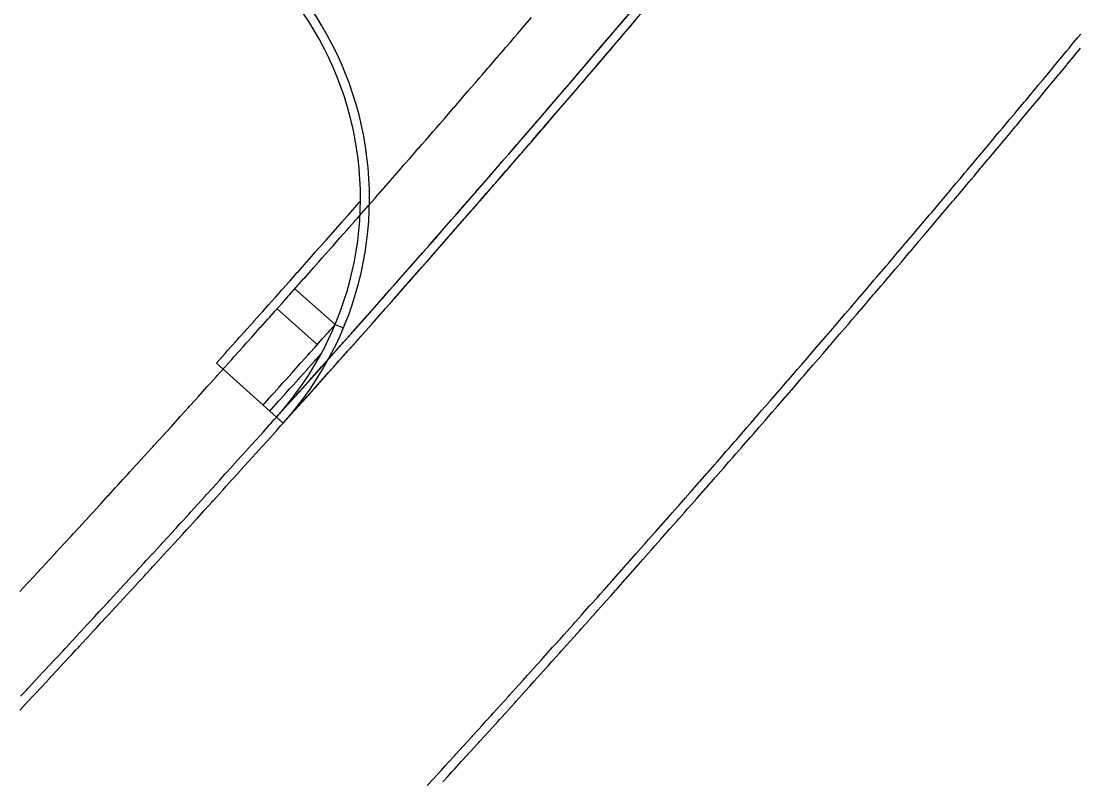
# Model space of a CAD drawing. Extents: x 2145147 to 2158018, y 137519 to 148068.
# Drawn here: x 2150288.4 to 2150367, y 143853.5 to 143910 of the extents above; entities that cross this region are included whole.
import ezdxf

# ---------------------------------------------------------------- set-up
doc = ezdxf.new("R2010")
doc.units = 0
doc.layers.add('PR_Phasing_Pavement_1', color=7, linetype='Continuous')

msp = doc.modelspace()

# ---------------------------------------------------------------- linework, layer by layer
at = {"layer": 'PR_Phasing_Pavement_1'}
for p, q in [((2150308.787, 143890.078), (2150311.775, 143887.419)), ((2150307.457, 143888.584), (2150310.445, 143885.925)), ((2150311.775, 143887.419), (2150312.39, 143887.162)), ((2150310.371, 143884.84), (2150310.745, 143885.26)), ((2150302.952, 143884.551), (2150307.421, 143880.535)), ((2150309.747, 143884.142), (2150310.262, 143884.718)), ((2150310.262, 143884.718), (2150310.371, 143884.84)), ((2150309.182, 143883.509), (2150309.734, 143884.126)), ((2150309.734, 143884.126), (2150309.747, 143884.142)), ((2150308.392, 143882.628), (2150308.647, 143882.912)), ((2150308.647, 143882.912), (2150309.045, 143883.357)), ((2150309.045, 143883.357), (2150309.182, 143883.509)), ((2150307.731, 143881.891), (2150308.108, 143882.31)), ((2150308.108, 143882.31), (2150308.392, 143882.628)), ((2150307.076, 143881.161), (2150307.569, 143881.709)), ((2150307.569, 143881.709), (2150307.731, 143881.891)), ((2150306.919, 143880.986), (2150307.036, 143881.116)), ((2150307.036, 143881.116), (2150307.076, 143881.161)), ((2150307.421, 143880.535), (2150307.916, 143880.089))]:
    msp.add_line(p, q, dxfattribs=at)
for points in [[(2150288.406, 143859.797), (2150288.834, 143860.255), (2150288.958, 143860.388), (2150289.51, 143860.979), (2150290.062, 143861.57), (2150290.186, 143861.703), (2150290.613, 143862.162), (2150290.861, 143862.428), (2150291.163, 143862.754), (2150291.535, 143863.154), (2150291.714, 143863.346), (2150292.005, 143863.659), (2150292.209, 143863.879), (2150292.264, 143863.939), (2150292.814, 143864.532), (2150292.882, 143864.606), (2150293.363, 143865.125), (2150293.555, 143865.332), (2150293.912, 143865.718), (2150294.228, 143866.06), (2150294.461, 143866.312), (2150294.9, 143866.787), (2150295.009, 143866.906), (2150295.557, 143867.501), (2150295.571, 143867.515), (2150296.105, 143868.095), (2150296.242, 143868.244), (2150296.653, 143868.69), (2150296.912, 143868.973), (2150297.117, 143869.196), (2150297.2, 143869.286), (2150297.582, 143869.703), (2150297.746, 143869.881), (2150298.252, 143870.433), (2150298.293, 143870.477), (2150298.839, 143871.074), (2150298.921, 143871.163), (2150299.384, 143871.67), (2150299.589, 143871.894), (2150299.93, 143872.267), (2150300.257, 143872.626), (2150300.475, 143872.864), (2150300.924, 143873.357), (2150301.019, 143873.462), (2150301.564, 143874.06), (2150301.591, 143874.09), (2150302.108, 143874.658), (2150302.2, 143874.759), (2150302.257, 143874.823), (2150302.651, 143875.256), (2150302.923, 143875.556), (2150303.195, 143875.855), (2150303.588, 143876.29), (2150303.738, 143876.454), (2150304.253, 143877.024), (2150304.28, 143877.054), (2150304.823, 143877.653), (2150304.918, 143877.758), (2150305.365, 143878.253), (2150305.581, 143878.494), (2150305.906, 143878.854), (2150306.245, 143879.229), (2150306.447, 143879.454), (2150306.907, 143879.965), (2150306.988, 143880.055), (2150307.253, 143880.35), (2150307.529, 143880.657), (2150307.569, 143880.702), (2150308.069, 143881.258), (2150308.231, 143881.439), (2150308.609, 143881.86), (2150308.892, 143882.176), (2150309.149, 143882.462), (2150309.553, 143882.914), (2150309.688, 143883.065), (2150310.213, 143883.652), (2150310.227, 143883.668), (2150310.765, 143884.271), (2150310.873, 143884.391), (2150311.303, 143884.874), (2150311.532, 143885.131), (2150311.841, 143885.478), (2150312.191, 143885.87), (2150312.276, 143885.967), (2150312.379, 143886.082), (2150312.849, 143886.611), (2150312.916, 143886.686), (2150313.453, 143887.291), (2150313.506, 143887.351), (2150313.989, 143887.896), (2150314.163, 143888.092), (2150314.525, 143888.501), (2150314.82, 143888.834), (2150315.061, 143889.106), (2150315.476, 143889.576), (2150315.596, 143889.712), (2150316.131, 143890.318), (2150316.666, 143890.925), (2150316.786, 143891.061), (2150317.2, 143891.532), (2150317.27, 143891.61), (2150317.441, 143891.805), (2150317.734, 143892.139), (2150318.095, 143892.549), (2150318.268, 143892.746), (2150318.748, 143893.293), (2150318.802, 143893.354), (2150319.335, 143893.962), (2150319.401, 143894.038), (2150319.867, 143894.57), (2150320.053, 143894.783), (2150320.399, 143895.179), (2150320.705, 143895.529), (2150320.931, 143895.788), (2150321.357, 143896.275), (2150321.463, 143896.397), (2150321.994, 143897.006), (2150322.008, 143897.021), (2150322.233, 143897.281), (2150322.525, 143897.616), (2150322.658, 143897.769), (2150323.056, 143898.226), (2150323.308, 143898.516), (2150323.586, 143898.837), (2150323.957, 143899.264), (2150324.116, 143899.447), (2150324.606, 143900.012), (2150324.645, 143900.058), (2150325.175, 143900.67), (2150325.254, 143900.761), (2150325.703, 143901.281), (2150325.902, 143901.511), (2150326.232, 143901.893), (2150326.549, 143902.26), (2150326.76, 143902.505), (2150327.167, 143902.977), (2150327.195, 143903.011), (2150327.288, 143903.118), (2150327.815, 143903.731), (2150327.841, 143903.761), (2150328.342, 143904.344), (2150328.487, 143904.512), (2150328.869, 143904.957), (2150329.132, 143905.264), (2150329.395, 143905.571), (2150329.777, 143906.016), (2150329.921, 143906.185), (2150330.421, 143906.769), (2150330.447, 143906.799), (2150330.972, 143907.414), (2150331.064, 143907.521), (2150331.497, 143908.029), (2150331.707, 143908.275), (2150332.022, 143908.644), (2150332.069, 143908.7), (2150332.35, 143909.029), (2150332.546, 143909.26), (2150332.992, 143909.783), (2150333.07, 143909.875), (2150333.594, 143910.491)], [(2150288.341, 143858.751), (2150288.645, 143859.076), (2150288.894, 143859.341), (2150289.322, 143859.799), (2150289.446, 143859.932), (2150289.998, 143860.524), (2150290.55, 143861.115), (2150290.674, 143861.248), (2150291.101, 143861.707), (2150291.349, 143861.973), (2150291.652, 143862.299), (2150292.024, 143862.699), (2150292.203, 143862.892), (2150292.494, 143863.205), (2150292.698, 143863.425), (2150292.753, 143863.485), (2150293.303, 143864.078), (2150293.372, 143864.152), (2150293.853, 143864.671), (2150294.045, 143864.879), (2150294.402, 143865.265), (2150294.718, 143865.607), (2150294.951, 143865.859), (2150295.39, 143866.335), (2150295.5, 143866.453), (2150296.048, 143867.048), (2150296.062, 143867.063), (2150296.596, 143867.643), (2150296.733, 143867.792), (2150297.144, 143868.238), (2150297.404, 143868.521), (2150297.609, 143868.744), (2150297.691, 143868.834), (2150298.074, 143869.251), (2150298.238, 143869.43), (2150298.744, 143869.982), (2150298.785, 143870.026), (2150299.331, 143870.623), (2150299.413, 143870.712), (2150299.877, 143871.22), (2150300.082, 143871.444), (2150300.423, 143871.817), (2150300.75, 143872.176), (2150300.968, 143872.415), (2150301.418, 143872.908), (2150301.513, 143873.012), (2150302.058, 143873.611), (2150302.085, 143873.64), (2150302.602, 143874.209), (2150302.694, 143874.31), (2150302.751, 143874.374), (2150303.146, 143874.808), (2150303.418, 143875.107), (2150303.689, 143875.407), (2150304.083, 143875.841), (2150304.233, 143876.006), (2150304.748, 143876.576), (2150304.775, 143876.606), (2150305.318, 143877.206), (2150305.413, 143877.311), (2150305.86, 143877.806), (2150306.077, 143878.046), (2150306.402, 143878.407), (2150306.741, 143878.782), (2150306.944, 143879.008), (2150307.404, 143879.519), (2150307.485, 143879.609), (2150307.749, 143879.903), (2150308.026, 143880.21), (2150308.066, 143880.256), (2150308.566, 143880.812), (2150308.728, 143880.993), (2150309.106, 143881.414), (2150309.39, 143881.731), (2150309.646, 143882.017), (2150310.051, 143882.469), (2150310.185, 143882.62), (2150310.711, 143883.208), (2150310.725, 143883.223), (2150311.263, 143883.826), (2150311.371, 143883.947), (2150311.802, 143884.43), (2150312.03, 143884.686), (2150312.34, 143885.034), (2150312.689, 143885.427), (2150312.775, 143885.523), (2150312.878, 143885.638), (2150313.348, 143886.167), (2150313.415, 143886.243), (2150313.952, 143886.848), (2150314.006, 143886.908), (2150314.489, 143887.453), (2150314.663, 143887.65), (2150315.025, 143888.058), (2150315.32, 143888.391), (2150315.561, 143888.664), (2150315.976, 143889.134), (2150316.097, 143889.27), (2150316.632, 143889.877), (2150317.167, 143890.483), (2150317.287, 143890.62), (2150317.702, 143891.091), (2150317.771, 143891.169), (2150317.942, 143891.364), (2150318.236, 143891.698), (2150318.596, 143892.108), (2150318.77, 143892.306), (2150319.25, 143892.853), (2150319.303, 143892.914), (2150319.837, 143893.522), (2150319.903, 143893.598), (2150320.37, 143894.13), (2150320.556, 143894.343), (2150320.902, 143894.739), (2150321.208, 143895.089), (2150321.434, 143895.348), (2150321.86, 143895.836), (2150321.966, 143895.958), (2150322.498, 143896.568), (2150322.511, 143896.583), (2150322.737, 143896.842), (2150323.029, 143897.178), (2150323.162, 143897.33), (2150323.56, 143897.788), (2150323.812, 143898.078), (2150324.09, 143898.399), (2150324.461, 143898.827), (2150324.62, 143899.01), (2150325.11, 143899.575), (2150325.15, 143899.621), (2150325.679, 143900.233), (2150325.759, 143900.325), (2150326.209, 143900.845), (2150326.407, 143901.074), (2150326.737, 143901.457), (2150327.054, 143901.824), (2150327.266, 143902.069), (2150327.672, 143902.541), (2150327.701, 143902.575), (2150327.794, 143902.682), (2150328.321, 143903.295), (2150328.348, 143903.326), (2150328.849, 143903.909), (2150328.994, 143904.077), (2150329.376, 143904.522), (2150329.639, 143904.829), (2150329.902, 143905.136), (2150330.284, 143905.582), (2150330.428, 143905.751), (2150330.928, 143906.335), (2150330.954, 143906.365), (2150331.48, 143906.98), (2150331.572, 143907.088), (2150332.005, 143907.595), (2150332.215, 143907.842), (2150332.53, 143908.211), (2150332.578, 143908.267), (2150332.858, 143908.596), (2150333.055, 143908.827), (2150333.5, 143909.35), (2150333.579, 143909.443), (2150334.103, 143910.059)], [(2150288.349, 143867.571), (2150288.897, 143868.161), (2150288.966, 143868.235), (2150289.444, 143868.752), (2150289.636, 143868.959), (2150289.991, 143869.344), (2150290.306, 143869.684), (2150290.538, 143869.935), (2150290.975, 143870.409), (2150291.084, 143870.527), (2150291.63, 143871.119), (2150291.644, 143871.134), (2150292.176, 143871.712), (2150292.313, 143871.86), (2150292.721, 143872.305), (2150292.98, 143872.586), (2150293.184, 143872.808), (2150293.266, 143872.898), (2150293.648, 143873.313), (2150293.811, 143873.491), (2150294.315, 143874.04), (2150294.355, 143874.085), (2150294.899, 143874.679), (2150294.981, 143874.768), (2150295.443, 143875.273), (2150295.647, 143875.496), (2150295.986, 143875.868), (2150296.312, 143876.225), (2150296.529, 143876.463), (2150296.977, 143876.954), (2150297.072, 143877.058), (2150297.614, 143877.654), (2150297.641, 143877.684), (2150298.156, 143878.25), (2150298.248, 143878.35), (2150298.305, 143878.414), (2150298.698, 143878.846), (2150298.968, 143879.144), (2150299.239, 143879.442), (2150299.631, 143879.875), (2150299.78, 143880.039), (2150300.294, 143880.607), (2150300.321, 143880.636), (2150300.861, 143881.234), (2150300.955, 143881.338), (2150301.401, 143881.832), (2150301.617, 143882.071), (2150301.94, 143882.43), (2150302.277, 143882.804), (2150302.479, 143883.028), (2150302.938, 143883.537), (2150303.018, 143883.627), (2150303.282, 143883.92), (2150303.557, 143884.226), (2150303.597, 143884.271), (2150304.095, 143884.825), (2150304.256, 143885.005), (2150304.633, 143885.425), (2150304.915, 143885.74), (2150305.17, 143886.025), (2150305.573, 143886.475), (2150305.708, 143886.625), (2150306.231, 143887.21), (2150306.244, 143887.225), (2150306.781, 143887.826), (2150306.888, 143887.946), (2150307.317, 143888.427), (2150307.545, 143888.683), (2150307.853, 143889.029), (2150308.201, 143889.42), (2150308.286, 143889.516), (2150308.388, 143889.63), (2150308.857, 143890.157), (2150308.923, 143890.233), (2150309.458, 143890.835), (2150309.512, 143890.895), (2150309.993, 143891.438), (2150310.166, 143891.633), (2150310.527, 143892.04), (2150310.82, 143892.372), (2150311.06, 143892.644), (2150311.474, 143893.111), (2150311.594, 143893.247), (2150312.127, 143893.851), (2150312.66, 143894.455), (2150312.779, 143894.591), (2150313.192, 143895.06), (2150313.261, 143895.138), (2150313.431, 143895.332), (2150313.724, 143895.665), (2150314.083, 143896.073), (2150314.256, 143896.27), (2150314.734, 143896.815), (2150314.787, 143896.875), (2150315.318, 143897.481), (2150315.384, 143897.557), (2150315.849, 143898.087), (2150316.034, 143898.299), (2150316.379, 143898.693), (2150316.684, 143899.042), (2150316.909, 143899.3), (2150317.333, 143899.785), (2150317.439, 143899.907), (2150317.968, 143900.514), (2150317.981, 143900.529), (2150318.206, 143900.787), (2150318.497, 143901.121), (2150318.629, 143901.273), (2150319.025, 143901.729), (2150319.276, 143902.018), (2150319.553, 143902.337), (2150319.923, 143902.763), (2150320.081, 143902.946), (2150320.569, 143903.509), (2150320.609, 143903.554), (2150321.136, 143904.163), (2150321.215, 143904.255), (2150321.663, 143904.773), (2150321.86, 143905.001), (2150322.189, 143905.382), (2150322.505, 143905.748), (2150322.716, 143905.992), (2150323.121, 143906.462), (2150323.149, 143906.496), (2150323.241, 143906.602), (2150323.767, 143907.213), (2150323.793, 143907.243), (2150324.292, 143907.824), (2150324.436, 143907.992), (2150324.817, 143908.435), (2150325.079, 143908.741), (2150325.341, 143909.046), (2150325.721, 143909.49), (2150325.865, 143909.658), (2150326.363, 143910.239)], [(2150318.61, 143853.147), (2150319.082, 143853.664), (2150319.291, 143853.892), (2150319.638, 143854.272), (2150319.971, 143854.637), (2150320.193, 143854.881), (2150320.651, 143855.383), (2150320.748, 143855.489), (2150321.303, 143856.098), (2150321.33, 143856.129), (2150321.857, 143856.708), (2150321.95, 143856.811), (2150322.009, 143856.875), (2150322.411, 143857.318), (2150322.687, 143857.623), (2150322.964, 143857.928), (2150323.365, 143858.37), (2150323.517, 143858.538), (2150324.043, 143859.118), (2150324.07, 143859.149), (2150324.623, 143859.76), (2150324.719, 143859.867), (2150325.175, 143860.371), (2150325.396, 143860.616), (2150325.727, 143860.983), (2150326.071, 143861.365), (2150326.278, 143861.594), (2150326.747, 143862.115), (2150326.829, 143862.207), (2150327.099, 143862.506), (2150327.38, 143862.819), (2150327.421, 143862.865), (2150327.93, 143863.432), (2150328.095, 143863.616), (2150328.48, 143864.045), (2150328.769, 143864.367), (2150329.03, 143864.659), (2150329.442, 143865.119), (2150329.579, 143865.273), (2150330.115, 143865.871), (2150330.128, 143865.887), (2150330.677, 143866.501), (2150330.787, 143866.624), (2150331.225, 143867.116), (2150331.458, 143867.377), (2150331.773, 143867.731), (2150332.129, 143868.131), (2150332.217, 143868.229), (2150332.321, 143868.346), (2150332.8, 143868.885), (2150332.868, 143868.962), (2150333.415, 143869.578), (2150333.47, 143869.64), (2150333.962, 143870.194), (2150334.139, 143870.395), (2150334.508, 143870.811), (2150334.808, 143871.15), (2150335.054, 143871.428), (2150335.476, 143871.906), (2150335.599, 143872.045), (2150336.144, 143872.663), (2150336.689, 143873.281), (2150336.811, 143873.42), (2150337.233, 143873.899), (2150337.304, 143873.979), (2150337.478, 143874.177), (2150337.777, 143874.517), (2150338.144, 143874.935), (2150338.321, 143875.136), (2150338.81, 143875.693), (2150338.865, 143875.755), (2150339.408, 143876.375), (2150339.475, 143876.452), (2150339.95, 143876.994), (2150340.14, 143877.211), (2150340.493, 143877.614), (2150340.804, 143877.971), (2150341.034, 143878.235), (2150341.468, 143878.731), (2150341.576, 143878.855), (2150342.117, 143879.476), (2150342.131, 143879.492), (2150342.361, 143879.756), (2150342.658, 143880.098), (2150342.793, 143880.253), (2150343.199, 143880.719), (2150343.455, 143881.015), (2150343.739, 143881.341), (2150344.117, 143881.777), (2150344.279, 143881.963), (2150344.778, 143882.539), (2150344.818, 143882.586), (2150345.357, 143883.209), (2150345.438, 143883.302), (2150345.896, 143883.832), (2150346.098, 143884.066), (2150346.435, 143884.455), (2150346.757, 143884.829), (2150346.973, 143885.079), (2150347.387, 143885.56), (2150347.416, 143885.594), (2150347.51, 143885.703), (2150348.048, 143886.327), (2150348.075, 143886.359), (2150348.585, 143886.952), (2150348.732, 143887.124), (2150349.121, 143887.577), (2150349.39, 143887.89), (2150349.658, 143888.202), (2150350.046, 143888.656), (2150350.194, 143888.828), (2150350.702, 143889.422), (2150350.729, 143889.454), (2150351.264, 143890.08), (2150351.358, 143890.189), (2150351.799, 143890.706), (2150352.013, 143890.957), (2150352.334, 143891.333), (2150352.382, 143891.39), (2150352.668, 143891.725), (2150352.868, 143891.96), (2150353.322, 143892.493), (2150353.402, 143892.588), (2150353.935, 143893.215), (2150353.975, 143893.262), (2150354.468, 143893.843), (2150354.628, 143894.032), (2150355.001, 143894.472), (2150355.28, 143894.802), (2150355.533, 143895.1), (2150355.932, 143895.572), (2150356.065, 143895.729), (2150356.583, 143896.343), (2150356.597, 143896.358), (2150357.128, 143896.988), (2150357.234, 143897.114), (2150357.346, 143897.247), (2150357.659, 143897.618), (2150357.884, 143897.885), (2150358.189, 143898.248), (2150358.534, 143898.658), (2150358.72, 143898.878), (2150359.183, 143899.43), (2150359.25, 143899.509), (2150359.779, 143900.14), (2150359.832, 143900.203), (2150360.308, 143900.771), (2150360.48, 143900.977), (2150360.837, 143901.403), (2150361.128, 143901.751), (2150361.365, 143902.035), (2150361.775, 143902.525), (2150361.893, 143902.667), (2150362.279, 143903.13), (2150362.421, 143903.3), (2150362.948, 143903.933), (2150363.067, 143904.075), (2150363.475, 143904.566), (2150363.712, 143904.851), (2150364.002, 143905.199), (2150364.357, 143905.627), (2150364.528, 143905.833), (2150365.001, 143906.404), (2150365.054, 143906.467), (2150365.579, 143907.101), (2150365.645, 143907.181), (2150366.105, 143907.736), (2150366.288, 143907.958), (2150366.629, 143908.371), (2150366.931, 143908.736), (2150367.154, 143909.006)], [(2150319.783, 143853.442), (2150320.131, 143853.822), (2150320.464, 143854.187), (2150320.686, 143854.431), (2150321.144, 143854.933), (2150321.242, 143855.04), (2150321.796, 143855.649), (2150321.824, 143855.68), (2150322.351, 143856.259), (2150322.445, 143856.362), (2150322.503, 143856.426), (2150322.905, 143856.869), (2150323.182, 143857.174), (2150323.459, 143857.479), (2150323.86, 143857.922), (2150324.012, 143858.09), (2150324.538, 143858.67), (2150324.565, 143858.701), (2150325.118, 143859.312), (2150325.215, 143859.419), (2150325.67, 143859.924), (2150325.891, 143860.168), (2150326.222, 143860.535), (2150326.567, 143860.918), (2150326.774, 143861.148), (2150327.243, 143861.668), (2150327.326, 143861.76), (2150327.595, 143862.06), (2150327.877, 143862.373), (2150327.918, 143862.419), (2150328.427, 143862.986), (2150328.592, 143863.17), (2150328.977, 143863.6), (2150329.266, 143863.922), (2150329.527, 143864.213), (2150329.94, 143864.674), (2150330.077, 143864.828), (2150330.613, 143865.427), (2150330.626, 143865.442), (2150331.175, 143866.057), (2150331.285, 143866.18), (2150331.724, 143866.672), (2150331.957, 143866.933), (2150332.272, 143867.287), (2150332.628, 143867.687), (2150332.715, 143867.785), (2150332.82, 143867.903), (2150333.299, 143868.442), (2150333.367, 143868.519), (2150333.914, 143869.135), (2150333.969, 143869.197), (2150334.461, 143869.752), (2150334.639, 143869.952), (2150335.008, 143870.369), (2150335.308, 143870.708), (2150335.554, 143870.986), (2150335.977, 143871.464), (2150336.099, 143871.603), (2150336.645, 143872.221), (2150337.19, 143872.839), (2150337.312, 143872.978), (2150337.735, 143873.458), (2150337.805, 143873.538), (2150337.98, 143873.736), (2150338.279, 143874.077), (2150338.646, 143874.494), (2150338.823, 143874.696), (2150339.312, 143875.253), (2150339.366, 143875.315), (2150339.91, 143875.935), (2150339.978, 143876.012), (2150340.453, 143876.555), (2150340.643, 143876.772), (2150340.995, 143877.175), (2150341.307, 143877.532), (2150341.537, 143877.796), (2150341.971, 143878.292), (2150342.079, 143878.417), (2150342.621, 143879.038), (2150342.634, 143879.053), (2150342.864, 143879.318), (2150343.162, 143879.659), (2150343.297, 143879.815), (2150343.703, 143880.281), (2150343.959, 143880.577), (2150344.243, 143880.903), (2150344.621, 143881.339), (2150344.783, 143881.526), (2150345.282, 143882.102), (2150345.323, 143882.149), (2150345.862, 143882.772), (2150345.943, 143882.865), (2150346.401, 143883.395), (2150346.603, 143883.629), (2150346.94, 143884.019), (2150347.263, 143884.393), (2150347.478, 143884.643), (2150347.893, 143885.124), (2150347.922, 143885.158), (2150348.016, 143885.267), (2150348.554, 143885.892), (2150348.581, 143885.923), (2150349.091, 143886.517), (2150349.239, 143886.689), (2150349.628, 143887.142), (2150349.896, 143887.455), (2150350.165, 143887.768), (2150350.553, 143888.221), (2150350.701, 143888.394), (2150351.21, 143888.988), (2150351.237, 143889.02), (2150351.772, 143889.646), (2150351.866, 143889.756), (2150352.307, 143890.273), (2150352.521, 143890.524), (2150352.842, 143890.9), (2150352.89, 143890.957), (2150353.176, 143891.292), (2150353.376, 143891.527), (2150353.83, 143892.061), (2150353.91, 143892.155), (2150354.444, 143892.783), (2150354.484, 143892.83), (2150354.977, 143893.411), (2150355.137, 143893.6), (2150355.51, 143894.04), (2150355.79, 143894.37), (2150356.043, 143894.669), (2150356.442, 143895.141), (2150356.575, 143895.298), (2150357.094, 143895.912), (2150357.107, 143895.928), (2150357.638, 143896.557), (2150357.745, 143896.683), (2150357.857, 143896.816), (2150358.17, 143897.188), (2150358.395, 143897.455), (2150358.7, 143897.818), (2150359.045, 143898.228), (2150359.231, 143898.449), (2150359.695, 143899.001), (2150359.761, 143899.08), (2150360.291, 143899.711), (2150360.344, 143899.774), (2150360.82, 143900.343), (2150360.992, 143900.548), (2150361.349, 143900.975), (2150361.64, 143901.322), (2150361.878, 143901.607), (2150362.287, 143902.097), (2150362.406, 143902.239), (2150362.792, 143902.702), (2150362.934, 143902.872), (2150363.461, 143903.505), (2150363.58, 143903.648), (2150363.989, 143904.139), (2150364.226, 143904.424), (2150364.515, 143904.772), (2150364.871, 143905.2), (2150365.042, 143905.407), (2150365.515, 143905.977), (2150365.568, 143906.041), (2150366.094, 143906.675), (2150366.159, 143906.755), (2150366.619, 143907.31), (2150366.803, 143907.533), (2150367.144, 143907.946)], [(2150302.952, 143884.551), (2150303.599, 143885.27), (2150303.76, 143885.45), (2150304.137, 143885.87), (2150304.418, 143886.185), (2150304.673, 143886.47), (2150305.077, 143886.92), (2150305.212, 143887.07), (2150305.731, 143887.651), (2150305.744, 143887.665), (2150306.284, 143888.27), (2150306.39, 143888.39), (2150306.819, 143888.871), (2150307.047, 143889.126), (2150307.355, 143889.472), (2150307.702, 143889.863), (2150307.788, 143889.959), (2150307.891, 143890.074), (2150308.356, 143890.597), (2150308.422, 143890.673), (2150308.961, 143891.279), (2150309.015, 143891.339), (2150309.494, 143891.88), (2150309.667, 143892.075), (2150310.028, 143892.482), (2150310.32, 143892.813), (2150310.561, 143893.086), (2150310.975, 143893.553), (2150311.094, 143893.688), (2150311.627, 143894.292), (2150312.159, 143894.895), (2150312.278, 143895.031), (2150312.692, 143895.501), (2150312.761, 143895.579), (2150312.93, 143895.772), (2150313.224, 143896.105), (2150313.582, 143896.513), (2150313.655, 143896.596)], [(2150306.423, 143881.431), (2150306.539, 143881.56), (2150306.579, 143881.605), (2150307.073, 143882.155), (2150307.235, 143882.336), (2150307.611, 143882.755), (2150307.895, 143883.072), (2150308.15, 143883.357), (2150308.549, 143883.803), (2150308.685, 143883.954), (2150309.233, 143884.567), (2150309.247, 143884.582), (2150309.765, 143885.162), (2150309.873, 143885.284), (2150310.303, 143885.765), (2150310.532, 143886.023), (2150310.841, 143886.369), (2150311.192, 143886.764), (2150311.274, 143886.856), (2150311.372, 143886.967), (2150311.775, 143887.419)]]:
    msp.add_lwpolyline(points, dxfattribs=at)
for centre, radius, start, end in [((2149252.251, 144828.89), 1418.718, 318.051723, 321.325095), ((2149252.251, 144828.89), 1419.385, 318.051723, 321.325095), ((2150289.323, 143896.8), 25, 318.05172, 74.31344), ((2150289.323, 143896.8), 24.333, 318.05172, 74.31344)]:
    msp.add_arc(centre, radius, start, end, dxfattribs=at)

doc.saveas('drawing.dxf')
